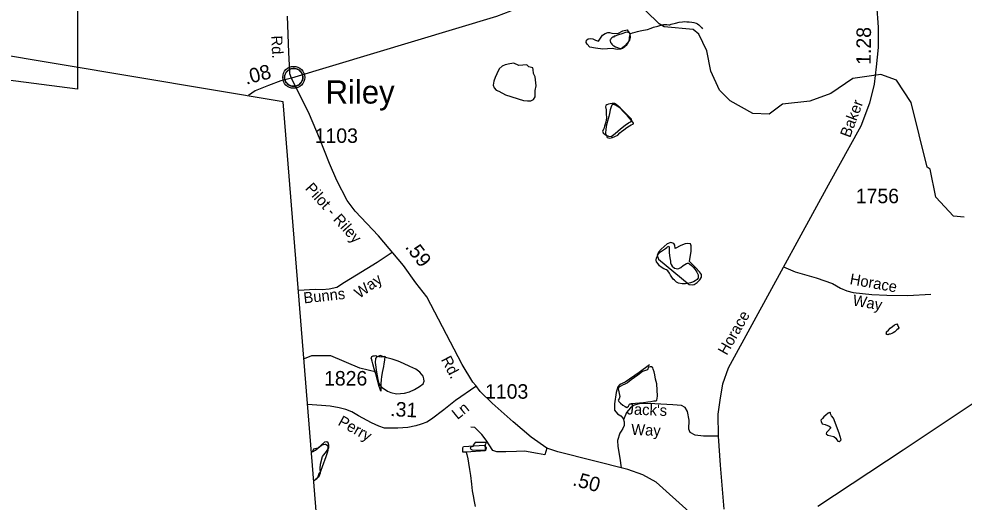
# Model space of a CAD drawing. Extents: x 2126262 to 2293712, y 749403 to 919119.
# Drawn here: x 2189186 to 2197330, y 790975 to 795141 of the extents above; entities that cross this region are included whole.
import ezdxf

# ---------------------------------------------------------------- set-up
doc = ezdxf.new("R2010")
doc.units = 0
for name, color, linetype in [('Exist Boundary Political CountyLine', 7, 'Continuous'), ('Exist Civil Demographics Community CELL', 7, 'Continuous'), ('Exist Civil Demographics Community Label', 7, 'Continuous'), ('Exist Hydrographic Creek Single Shore', 7, 'Continuous'), ('Exist Hydrographic Misc Water Feature', 7, 'Continuous'), ('Exist Hydrographic Pond Under 1500 Sq Ft', 7, 'Continuous'), ('Exist Road Non-System Type 51', 7, 'Continuous'), ('Exist Road Non-System Type 51 Label', 7, 'Continuous'), ('Exist Road Secondary Mileage Hundredths English Label', 7, 'Continuous'), ('Exist Road Secondary Type 51 Attributed', 7, 'Continuous'), ('Exist Road Secondary Type 51 Label', 7, 'Continuous'), ('Exist Road Secondary Type 51 Number Label', 7, 'Continuous'), ('Exist Utilities Electrical Transmission Line', 7, 'Continuous'), ('Map Preparation Inset Cut Line', 7, 'Continuous')]:
    doc.layers.add(name, color=color, linetype=linetype)

msp = doc.modelspace()

# ---------------------------------------------------------------- linework, layer by layer
at = {"layer": 'Exist Boundary Political CountyLine'}
msp.add_lwpolyline([(2192122.8, 787074.7), (2191946.5, 788439.9), (2191462.4, 794425.4), (2179295.7, 796467.1), (2169584.9, 810291.7), (2151370.7, 819485.6), (2149836.3, 820237.8), (2146070.6, 821922.1), (2135812.5, 826366.6), (2134133.6, 827149.9), (2133839.4, 827270.1)], dxfattribs=at)
at = {"layer": 'Exist Civil Demographics Community CELL'}
msp.add_lwpolyline([(2191476.1, 794649.3), (2191477.1, 794654.9), (2191478.9, 794661.4), (2191481.8, 794668.6), (2191484.7, 794674.4), (2191488, 794680.1), (2191491.8, 794685.2), (2191495.8, 794689.6), (2191500.4, 794694.2), (2191505.9, 794698.8), (2191511.3, 794702.4), (2191516.2, 794705.3), (2191521.3, 794707.8), (2191526.7, 794710.1), (2191532.3, 794711.9), (2191536.7, 794713), (2191541.5, 794713.8), (2191545.6, 794714.5), (2191552, 794714.8), (2191556.4, 794714.7), (2191562.1, 794714.4), (2191567, 794713.7), (2191571.9, 794712.7), (2191576.9, 794711.3), (2191582.1, 794709.3), (2191588.7, 794706.4), (2191595, 794702.9), (2191600.1, 794699.4), (2191605.2, 794695.4), (2191608.5, 794692.2), (2191612.7, 794687.8), (2191616.5, 794683.1), (2191619.6, 794678.5), (2191622.7, 794673.5), (2191625.2, 794668.4), (2191627.2, 794663.4), (2191628.8, 794658.4), (2191630.1, 794653.8), (2191631.2, 794647.7), (2191631.8, 794643), (2191632.1, 794637), (2191631.9, 794631.2), (2191631.3, 794625.5), (2191630.4, 794620.1), (2191628.7, 794613.9), (2191626.8, 794608.1), (2191624.5, 794603), (2191621.4, 794597), (2191618.1, 794591.7), (2191614.6, 794587), (2191610.4, 794582.2), (2191605.1, 794577.3), (2191600.1, 794573.1), (2191595.1, 794569.7), (2191590.8, 794567.2), (2191584, 794564), (2191576.8, 794561.3), (2191570.9, 794559.8), (2191564.3, 794558.5), (2191559.8, 794558), (2191555.3, 794557.8), (2191549.8, 794557.8), (2191545.5, 794558.2), (2191539.9, 794558.9), (2191533.9, 794560.2), (2191529.3, 794561.5), (2191524.2, 794563.4), (2191519.6, 794565.4), (2191515.7, 794567.6), (2191508.9, 794571.7), (2191503.3, 794576), (2191498.4, 794580.5), (2191493.9, 794585.3), (2191490.7, 794589.3), (2191487.8, 794593.4), (2191483.7, 794600.5), (2191481.9, 794604.1), (2191480.2, 794608.1), (2191477.6, 794616.3), (2191476.1, 794623.3), (2191475.4, 794628.5), (2191475.1, 794634.8), (2191475, 794639.5), (2191475.6, 794646)], close=True, dxfattribs=at)
for centre, radius in [((2191553.7, 794636.9), 94.3), ((2191553.4, 794637.1), 76.7)]:
    msp.add_circle(centre, radius, dxfattribs=at)
at = {"layer": 'Exist Hydrographic Creek Single Shore'}
for points in [[(2194703.4, 795096.8), (2194476.4, 795321.3), (2194409.5, 795362), (2194082.5, 795700), (2194007.4, 795734.4), (2193907.4, 795716.8), (2193666.4, 795564.2), (2193076.5, 795451.8), (2192868.4, 795449.5), (2192634.4, 795516.7), (2192347.5, 795718.7)], [(2197330.5, 793432), (2197238.4, 793440.5), (2197087.5, 793604.4), (2197036.4, 793844.8), (2197010.4, 793861.8), (2196873.4, 794419), (2196747.3, 794611.8), (2196613.4, 794660.5), (2196372.5, 794626.1), (2196181.4, 794498.9), (2195999.5, 794430.5), (2195766.4, 794405.7), (2195649.5, 794319.5), (2195508.4, 794325.7), (2195315.4, 794434.6), (2195223.4, 794525.1), (2195147.5, 794690.7), (2195112.5, 794865.3), (2195045.4, 795007.8), (2194995.4, 795048.1), (2194745.4, 795072.9), (2194703.4, 795096.8)]]:
    msp.add_lwpolyline(points, dxfattribs=at)
at = {"layer": 'Exist Hydrographic Misc Water Feature'}
for points in [[(2194449.4, 795011.7), (2194457.1, 795015.8), (2194473.1, 795021.9), (2194495.3, 795027.8), (2194515.2, 795032.1), (2194539.2, 795038.3), (2194568.7, 795042.3), (2194600.7, 795050.5), (2194633.1, 795061), (2194652.6, 795069), (2194690.9, 795079), (2194716.9, 795087.3), (2194738.9, 795091.7), (2194762.7, 795091.7), (2194768.6, 795091.7)], [(2194768.6, 795091.7), (2194784.4, 795090.1), (2194794.7, 795090.1)], [(2194794.7, 795090.1), (2194806.3, 795094.1), (2194842.4, 795104.4), (2194874.4, 795112.6), (2194902.3, 795116.9), (2194922.2, 795118.7), (2194942.3, 795116.9), (2194960.3, 795115), (2194984.7, 795111.3), (2195000.5, 795109.3), (2195020.4, 795103.5), (2195032.5, 795097.6), (2195044.4, 795089.7), (2195056.5, 795077.8), (2195070.7, 795063.8), (2195077, 795056)], [(2194449.4, 795011.7), (2194449.1, 795015.8), (2194443.2, 795021.5), (2194435.2, 795023.6), (2194427.4, 795025.5), (2194413.5, 795023.2), (2194381.1, 795013.1), (2194351.3, 795003), (2194335.5, 794996.8), (2194323.2, 794992.6), (2194315.2, 794990.6), (2194309.7, 794984.5), (2194303.4, 794982.6), (2194293.5, 794976.4), (2194285.7, 794968.7), (2194281.8, 794962.4), (2194277.9, 794954.4), (2194279.8, 794948.4), (2194281.8, 794942.5), (2194283.9, 794936.5), (2194287.8, 794932.6), (2194293.7, 794922.4), (2194301.9, 794914.7), (2194312, 794908.7), (2194325.9, 794900.9), (2194344.2, 794892.9), (2194358.1, 794887.2), (2194370.4, 794886.9), (2194378, 794887.4), (2194386, 794889.4), (2194394.4, 794893.4), (2194405.9, 794901.4), (2194413.7, 794907.5), (2194423.9, 794917.4), (2194435.4, 794933.5), (2194441.8, 794945.5), (2194445.5, 794965.6), (2194447.7, 794981.5), (2194449.1, 794995.5), (2194451.2, 795007.7), (2194449.4, 795011.7)], [(2194341.5, 794389), (2194327.3, 794396.8), (2194317.5, 794400.8), (2194309.7, 794402.7), (2194301.7, 794402.7), (2194293.3, 794396.7), (2194287.6, 794382.5), (2194280, 794356.5), (2194274, 794326.6), (2194268.1, 794300.7), (2194262.1, 794280.5), (2194256.4, 794258.7), (2194250.7, 794236.4), (2194246.8, 794216.3), (2194242.7, 794184.5), (2194241.2, 794160.4), (2194241.2, 794152.6), (2194247.6, 794136.3), (2194251.5, 794124.3), (2194255.6, 794118.4), (2194265.6, 794114.5), (2194277.5, 794112.7), (2194299.5, 794118.7), (2194321.6, 794127.1), (2194345.2, 794139), (2194363.2, 794157.3), (2194377.2, 794169.4), (2194396.9, 794185.5), (2194422.7, 794205.6), (2194446.7, 794219.8), (2194460.8, 794227.8), (2194476.6, 794231.9), (2194480.9, 794236.1), (2194480.5, 794242.2), (2194476.4, 794250.2), (2194464.7, 794264.1), (2194428.4, 794303.7), (2194391.9, 794343.3), (2194365.7, 794371.2), (2194341.5, 794389)], [(2195021.9, 792888.2), (2195011.4, 792882.1), (2194997.7, 792874), (2194971.8, 792865.8), (2194946.2, 792859.9), (2194930.2, 792855.8), (2194915.6, 792855.6), (2194901.9, 792857.3), (2194869.7, 792863.4), (2194851.9, 792870.9), (2194833.6, 792889.1), (2194823.6, 792896.7), (2194811.7, 792914.7), (2194799.4, 792932.8), (2194791.4, 792948.6), (2194777.2, 792968.6), (2194764.9, 792976.5), (2194743.2, 792986.3), (2194720.8, 793000.2), (2194706.7, 793012.1), (2194692.7, 793028), (2194680.4, 793045.7), (2194676.8, 793061.7), (2194678.4, 793079.7), (2194684.3, 793091.8), (2194698.1, 793116), (2194714.3, 793133.9), (2194755.9, 793162.5), (2194768, 793170.4), (2194773.7, 793174.4), (2194779.9, 793178.4), (2194785.8, 793180.7), (2194789.9, 793172.4), (2194788.1, 793150.7), (2194788.1, 793130.4), (2194792, 793098.6), (2194796.5, 793066.7), (2194798.8, 793052.6), (2194800.4, 793036.9), (2194806.6, 793024.6), (2194815, 793008.7), (2194834.8, 792992.7), (2194862.7, 792987.3), (2194872.8, 792989.1), (2194889.2, 792997.5), (2194908.9, 793013.6), (2194922.8, 793023.7), (2194937, 793031.7), (2194946.6, 793033.9), (2194954.6, 793033.9), (2194964.6, 793027.9), (2194980.6, 793014.1), (2194996.6, 793000), (2195012.8, 792980), (2195027.2, 792956.4), (2195033.1, 792946.1), (2195037.6, 792934.5), (2195039.5, 792918.4), (2195037.6, 792906.5), (2195035.6, 792902.4), (2195029.6, 792894.4), (2195021.9, 792888.2)], [(2196660.2, 792425.6), (2196658, 792429.6), (2196660.2, 792435.8), (2196662.1, 792443.6), (2196678.1, 792457.9), (2196693.9, 792474.1), (2196711.9, 792488), (2196729.5, 792502), (2196743.7, 792508.4), (2196751.7, 792512.5), (2196759.5, 792498.3)], [(2196759.5, 792498.3), (2196767.7, 792478.4), (2196762.1, 792470.3), (2196749.8, 792460.4), (2196742, 792452.2), (2196732.2, 792444.4), (2196718.3, 792434.3), (2196708.4, 792428.1), (2196692.4, 792424), (2196684.4, 792422), (2196674.4, 792417.8), (2196668.2, 792420), (2196662.3, 792419.7), (2196660.2, 792425.6)], [(2192265.5, 792096.7), (2192124.4, 792128.6), (2191873.4, 792235.4), (2191707.3, 792235.6), (2191642.3, 792209.3)], [(2192260, 792081.6), (2192258.2, 792085.5), (2192245.7, 792125.2), (2192235.6, 792167.3), (2192229.5, 792191.3), (2192223.5, 792209.2), (2192221.3, 792213.2), (2192223.3, 792223.1), (2192227.2, 792229.3), (2192238.9, 792235.3), (2192248.9, 792237.4), (2192261.4, 792237.6), (2192269.2, 792233.6), (2192287.3, 792229.6), (2192309, 792228), (2192328.9, 792229.8), (2192339, 792231.9)], [(2192339, 792231.9), (2192335.5, 792200), (2192329.7, 792166), (2192327.9, 792144), (2192321.7, 792117.7), (2192316, 792093.8), (2192310.7, 792055.7), (2192308.2, 792031.7), (2192304.9, 791995.7), (2192303.1, 791931.9)], [(2192303.1, 791931.9), (2192294.7, 791957.9), (2192291.2, 791971.8), (2192260, 792081.6)], [(2191707.1, 791406.1), (2191712.7, 791407.7), (2191721.1, 791411.7), (2191741, 791422.1), (2191764.6, 791444.1), (2191790.6, 791462.5), (2191800.7, 791468.7), (2191810.1, 791472.5), (2191824.5, 791474.4), (2191828.4, 791474.6), (2191834.5, 791472.5), (2191844.8, 791462.8), (2191848.7, 791450.9), (2191848.7, 791438.7), (2191848.7, 791420.8), (2191842.9, 791398.6), (2191831.2, 791364.6), (2191800.1, 791278.5), (2191783.9, 791240.4), (2191768.5, 791216.3), (2191760.5, 791192.4), (2191748.6, 791174.3), (2191740.6, 791166.2), (2191732.6, 791162.1), (2191726.8, 791162.3)], [(2193040.6, 791407.1), (2193010.9, 791404.7), (2193010.7, 791418.9), (2193010.7, 791429), (2193012.1, 791443), (2193016.2, 791455), (2193196.3, 791466.3), (2193204.1, 791442), (2193204.5, 791426.1), (2193204.5, 791416), (2193040.6, 791407.1)], [(2193040.6, 791407.1), (2193044.5, 791385), (2193053.2, 791347.2), (2193059.1, 791311.4), (2193069.6, 791257.4), (2193075.9, 791203.4), (2193086.2, 791129.6), (2193090.9, 791073.3), (2193099.3, 791029.4), (2193107.5, 790981.5), (2193117.5, 790937.8)]]:
    msp.add_lwpolyline(points, dxfattribs=at)
at = {"layer": 'Exist Hydrographic Pond Under 1500 Sq Ft'}
for points in [[(2194449.4, 795011.7), (2194451.9, 794982.6), (2194446, 794956.5), (2194430.5, 794935.1), (2194403.3, 794905.5), (2194373.6, 794879.4), (2194339.2, 794875.8), (2194298.3, 794884.5), (2194217, 794879.4), (2194154.1, 794887.7), (2194105.5, 794898.3), (2194083, 794922.1), (2194073.5, 794937.5), (2194077, 794956.5), (2194091.3, 794969.6), (2194106.7, 794971.9), (2194130.4, 794968.4), (2194154.1, 794956.5), (2194178.8, 794950), (2194214.6, 794999.2), (2194238.4, 795013.5), (2194259.7, 795023), (2194273.9, 795023), (2194295.3, 795018.2), (2194345.7, 795015.5), (2194389, 795038.4), (2194427, 795045.5), (2194432.9, 795038.4), (2194443.6, 795027.7), (2194449.4, 795011.7)], [(2193414.4, 794754.2), (2193376.6, 794743.6), (2193350.7, 794733), (2193324.9, 794710.7), (2193305, 794668.4), (2193289.7, 794635.5), (2193278, 794603.8), (2193272.1, 794570.9), (2193281.5, 794546.2), (2193297.9, 794525.1), (2193321.8, 794518.2), (2193377.7, 794487.5), (2193534.5, 794438.2), (2193569.1, 794434.6), (2193596.1, 794434.6), (2193618.4, 794445.2), (2193633.7, 794467.5), (2193634.8, 794522.7), (2193643.1, 794565), (2193633.7, 794642.5), (2193618.7, 794669.9), (2193617.2, 794704.8), (2193612.5, 794720.1), (2193578.5, 794728.3), (2193563.2, 794745.9), (2193492.8, 794740), (2193449.4, 794760), (2193414.4, 794754.2)], [(2194367.6, 794374.5), (2194331.2, 794402.5), (2194317.2, 794411.1), (2194298.7, 794411.1), (2194279.3, 794408), (2194265.4, 794405.6), (2194252.2, 794399.4), (2194242.9, 794393.2), (2194239, 794381.6), (2194245.4, 794356), (2194246, 794322.7), (2194247.6, 794287.9), (2194242.1, 794249.9), (2194232.8, 794217.3), (2194225.1, 794194.1), (2194213.5, 794172.4), (2194221.2, 794157.7), (2194239, 794140.6), (2194265.4, 794130.6), (2194287.8, 794125.9), (2194323.1, 794152.2), (2194369.1, 794194.1), (2194409.4, 794224.3), (2194439.6, 794246), (2194455.9, 794254.5), (2194465.9, 794262.3), (2194463.6, 794275.5), (2194434.3, 794304.1), (2194367.6, 794374.5)], [(2194964.4, 793050.4), (2194970.8, 793087.5), (2194976.9, 793134.3), (2194976.9, 793166.8), (2194976.9, 793185.1), (2194971.9, 793200.4), (2194946.4, 793204.5), (2194927.1, 793200.4), (2194888.5, 793186.2), (2194839.7, 793161.7), (2194838.7, 793191.2), (2194829.5, 793203.5), (2194803.1, 793213.6), (2194770.5, 793202.4), (2194746.1, 793178), (2194718.7, 793155.6), (2194697.3, 793130.2), (2194685.1, 793099.7), (2194697.9, 793070), (2194961.6, 792851.1), (2194987.1, 792847.4), (2195004.4, 792850.4), (2195028.8, 792869.7), (2195052.2, 792891.1), (2195068.4, 792913.5), (2195068.4, 792937.9), (2195051.2, 792961.3), (2195014.6, 792999), (2194964.4, 793050.4)], [(2192265.5, 792096.7), (2192279, 792031.2), (2192288.1, 791998.3), (2192296.3, 791981.9), (2192316.4, 791961.8), (2192362.9, 791932.5), (2192390.3, 791918.8), (2192438.1, 791908.7), (2192507.1, 791913.4), (2192551.8, 791927.1), (2192592.9, 791946.2), (2192637.6, 791972.7), (2192667.7, 791995.5), (2192676.9, 792017.5), (2192675.9, 792037.6), (2192668.6, 792061.3), (2192641.3, 792096), (2192607, 792122.3), (2192553.7, 792144.4), (2192499.8, 792170), (2192453.3, 792191), (2192402.2, 792207.4), (2192354.7, 792220.2), (2192320.1, 792231.1), (2192297.2, 792239.3), (2192280.8, 792230.2), (2192267.1, 792224.7), (2192258, 792212.9), (2192256.2, 792178.2), (2192265.5, 792096.7)], [(2194567.9, 791835.1), (2194603.5, 791839.9), (2194630, 791843.5), (2194655.3, 791847.2), (2194673.3, 791848.4), (2194683, 791853.2), (2194687.8, 791889.3), (2194682.4, 791995), (2194672.1, 792035.1), (2194664.9, 792071.3), (2194658.9, 792099), (2194651.7, 792121.9), (2194646.9, 792132.8), (2194637.2, 792140), (2194625.2, 792141.2), (2194609.5, 792138.8), (2194601.1, 792115.9), (2194560.1, 792101.4), (2194518.3, 792070.7), (2194461.4, 792027.9), (2194430.1, 792003.8), (2194406, 791993), (2194386.7, 791982.1), (2194367.4, 791972.5), (2194355.4, 791965.3), (2194349.4, 791952), (2194364.9, 791887), (2194359, 791866.4), (2194349.4, 791853.2), (2194355.4, 791841.1), (2194368.7, 791826.7), (2194390.3, 791812.2), (2194409.6, 791799), (2194425.3, 791791.7), (2194439, 791801.7), (2194446.9, 791818.2), (2194465, 791825.5), (2194567.9, 791835.1)], [(2196207.6, 791540.6), (2196223.5, 791525.1), (2196232.4, 791512.7), (2196242.5, 791500.4), (2196253.7, 791498.1), (2196262.7, 791503.7), (2196271.7, 791512.7), (2196253.7, 791569), (2196204.4, 791697.9), (2196187.5, 791719.3), (2196179.7, 791736.1), (2196178.1, 791745.5), (2196175.9, 791748.1), (2196172.9, 791748.6), (2196165.1, 791745), (2196157.3, 791741.7), (2196138.2, 791726), (2196121.4, 791710.2), (2196109.1, 791696.8), (2196096.7, 791681.1), (2196097.8, 791668.7), (2196105.7, 791650.8), (2196131.9, 791644.7), (2196166.3, 791630.6), (2196177.8, 791620.3), (2196179.2, 791615.9), (2196178.1, 791611.2), (2196156.2, 791586.8), (2196144.9, 791575.6), (2196142.7, 791563.2), (2196156.2, 791552), (2196207.6, 791540.6)], [(2191738.8, 791169.2), (2191771.6, 791198.4), (2191784.4, 791227.6), (2191780.7, 791264.2), (2191784.4, 791302.5), (2191802.6, 791368.3), (2191837.3, 791412.1), (2191857.4, 791443.1), (2191855.6, 791465), (2191850.1, 791485.1), (2191839.1, 791494.3), (2191819.1, 791492.4), (2191762.5, 791441.3), (2191724.2, 791430.3), (2191715, 791410.3)], [(2193090.5, 791426.9), (2193202.5, 791422.9), (2193212.4, 791428.9), (2193213.4, 791442.7), (2193205.5, 791455.6), (2193207.4, 791472.5), (2193211.4, 791482.4), (2193212.4, 791490.4), (2193118.2, 791489.4), (2193098.4, 791465.6), (2193096.4, 791454.6), (2193079.6, 791449.7), (2193072.6, 791442.7), (2193080.6, 791431.8), (2193090.5, 791426.9)]]:
    msp.add_lwpolyline(points, dxfattribs=at)
at = {"layer": 'Exist Road Non-System Type 51'}
msp.add_line((2193734.1, 791440), (2193718.7, 791383), dxfattribs=at)
for points in [[(2192402, 793127.9), (2192272.9, 793040.9), (2192094.3, 792932), (2191990.3, 792868.5), (2191925.6, 792826.2), (2191859.8, 792811.4), (2191799, 792805.7), (2191738.9, 792809.3), (2191593.8, 792800.6)], [(2195774.1, 793002.4), (2195874.7, 792960.3), (2196054.9, 792909.7), (2196195.6, 792859.1), (2196265.9, 792819.6), (2196318.6, 792795.4), (2196373.6, 792782.2), (2196534, 792764.6), (2196663.7, 792758), (2196843.9, 792755.8), (2197043.9, 792769)], [(2194619.7, 792157.6), (2194529.6, 792093.8), (2194410.9, 792008.1), (2194364.8, 791988.3), (2194347.2, 791968.5), (2194331.8, 791920.1), (2194316.4, 791823.3), (2194318.6, 791768.4), (2194342.8, 791735.4), (2194371.4, 791717.8), (2194393.4, 791695.8), (2194400, 791667.2), (2194402.2, 791636.4), (2194389, 791610), (2194375.8, 791588), (2194364.8, 791568.2), (2194342.8, 791506.7), (2194345, 791453.9), (2194362.6, 791354.9), (2194374.6, 791270.5)], [(2195209.8, 791542.7), (2195085.7, 791544.1), (2195013.1, 791552.8), (2194969.2, 791574.8), (2194958.2, 791603.4), (2194960.4, 791680.4), (2194947.2, 791755.2), (2194925.2, 791790.4), (2194894.5, 791807.9), (2194819.7, 791814.5), (2194663.7, 791823.3), (2194542.8, 791825.5), (2194485.7, 791810.1), (2194454.9, 791788.2), (2194421.9, 791746.4), (2194396, 791684.2)], [(2193718.7, 791383), (2193654.5, 791395.6), (2193541.5, 791415.2), (2193474.5, 791412.4), (2193382.4, 791408.2), (2193302.8, 791408.2), (2193267.9, 791419.3), (2193211.4, 791508), (2193175.1, 791556.9), (2193115.1, 791618.4), (2193078.8, 791622.6)]]:
    msp.add_lwpolyline(points, dxfattribs=at)
at = {"layer": 'Exist Road Secondary Type 51 Attributed'}
for points in [[(2195833, 796864.8), (2195686.4, 796807.6), (2195531.5, 796736.4), (2195049.4, 796414.4), (2194357.2, 795882.3), (2193952.5, 795558.2), (2193757.8, 795416.5), (2193547.1, 795281), (2193422.9, 795208.4), (2193301.4, 795160.9), (2191535.1, 794628.9)], [(2195833, 796864.8), (2195870.6, 796758.7), (2196329.8, 795940.2), (2196457.4, 795696.5), (2196506.3, 795597.3), (2196538.4, 795488.4), (2196557.9, 795393.4), (2196575.4, 795265.6), (2196590.7, 795068.7), (2196589.3, 794895.5), (2196571.9, 794727.2), (2196555.1, 794579.1), (2196515.4, 794415), (2196441.4, 794215.3), (2196157.4, 793707.6), (2195519.6, 792534.3), (2195295.7, 792128.6), (2195248.2, 791991.7), (2195228.7, 791873), (2195208.4, 791734), (2195209.8, 791542.7), (2195229.4, 791294), (2195260.8, 790913.4)], [(2191535.1, 794628.9), (2191520.5, 794666.6), (2191516.3, 794741.3), (2191511.1, 794850.6), (2191499.2, 795165.5)], [(2191535.1, 794628.9), (2191443.3, 794607.1), (2191337.2, 794568), (2191220, 794520.5), (2191162.5, 794479.4)], [(2193121.6, 791979), (2193097.7, 792009.9), (2193004.9, 792162.8), (2192700, 792744.5), (2192605.8, 792866.7), (2192498.3, 793016.2), (2192282.7, 793269.7), (2192081.8, 793482), (2192014.8, 793574.2), (2191924.8, 793748.1), (2191860.6, 793893.3), (2191775.4, 794111.2), (2191688.2, 794315.9), (2191535.1, 794628.9)], [(2193121.6, 791972.7), (2192948.4, 791849.7), (2192845.9, 791771.9), (2192740.6, 791689.9), (2192699.6, 791664.5), (2192651.5, 791647.5), (2192604.9, 791633.4), (2192535.6, 791619.6), (2192451.5, 791611.8), (2192378, 791611.8), (2192334.9, 791613.2), (2192286.8, 791629.5), (2192224.6, 791659.9), (2192113.1, 791717.9), (2192053.5, 791753.5), (2192001.2, 791774.7), (2191944.7, 791788.9), (2191866.9, 791802.3), (2191793.4, 791807.3), (2191673.4, 791817)], [(2195276.8, 790609.6), (2195115.6, 790762.6), (2194960.7, 790892.5), (2194675.3, 791146), (2194562.3, 791211.6), (2194431.1, 791256.3), (2193829, 791407.9), (2193734.1, 791440), (2193599.4, 791535.7), (2193443.1, 791667), (2193262.4, 791828.3), (2193160.5, 791928.8), (2193121.6, 791979)]]:
    msp.add_lwpolyline(points, dxfattribs=at)
at = {"layer": 'Exist Utilities Electrical Transmission Line'}
msp.add_lwpolyline([(2198649.6, 792651.8), (2196804, 791422.8), (2196068.9, 790937.8)], dxfattribs=at)
at = {"layer": 'Map Preparation Inset Cut Line'}
msp.add_lwpolyline([(2168450.6, 811054.9), (2189691.2, 811054.9), (2189691.2, 794536.3), (2179257.6, 795892.5)], close=True, dxfattribs=at)

# ---------------------------------------------------------------- texts
at = {"layer": 'Exist Civil Demographics Community Label'}
msp.add_text('Riley', height=200, dxfattribs=at).set_placement((2191828.3, 794410.7))
at = {"layer": 'Exist Road Non-System Type 51 Label'}
for s, rotation, p in [('Horace', 349.89611, (2196340, 792854.4)), ('Way', 35.8414, (2192119.1, 792726)), ('Bunns', 6.32221, (2191642.7, 792687.7)), ('Way', 349.89611, (2196364.6, 792671.6)), ("Jack's", 357.60865, (2194420, 791731.8)), ('Way', 357.60865, (2194460, 791555.2))]:
    msp.add_text(s, height=95, rotation=rotation, dxfattribs=at).set_placement(p)
at = {"layer": 'Exist Road Secondary Mileage Hundredths English Label'}
for s, rotation, p in [('1.28', 89.53846, (2196525.6, 794744.8)), ('.08', 14.68934, (2191144, 794572.9)), ('.59', 307.18767, (2192508.8, 793173.3)), ('.31', 356.8657, (2192382.8, 791717.4)), ('.50', 344.582, (2193950.2, 791121))]:
    msp.add_text(s, height=125, rotation=rotation, dxfattribs=at).set_placement(p)
at = {"layer": 'Exist Road Secondary Type 51 Label'}
for s, rotation, p in [('Rd.', 272.70023, (2191359.4, 794995.4)), ('Baker', 69.59476, (2196347, 794110.7)), ('Pilot - Riley', 311.98766, (2191646.5, 793676.1)), ('Horace', 60.27315, (2195284.5, 792234.8)), ('Rd.', 297.76961, (2192819.8, 792204.3)), ('Ln', 38.94251, (2192964.1, 791681.8)), ('Perry', 330.8932, (2191927.3, 791643.2))]:
    msp.add_text(s, height=95, rotation=rotation, dxfattribs=at).set_placement(p)
at = {"layer": 'Exist Road Secondary Type 51 Number Label'}
for s, p in [('1103', (2191734.6, 794071.9)), ('1756', (2196397, 793551.9)), ('1826', (2191815.4, 791980.3)), ('1103', (2193202.7, 791866.6))]:
    msp.add_text(s, height=125, dxfattribs=at).set_placement(p)

doc.saveas('drawing.dxf')
